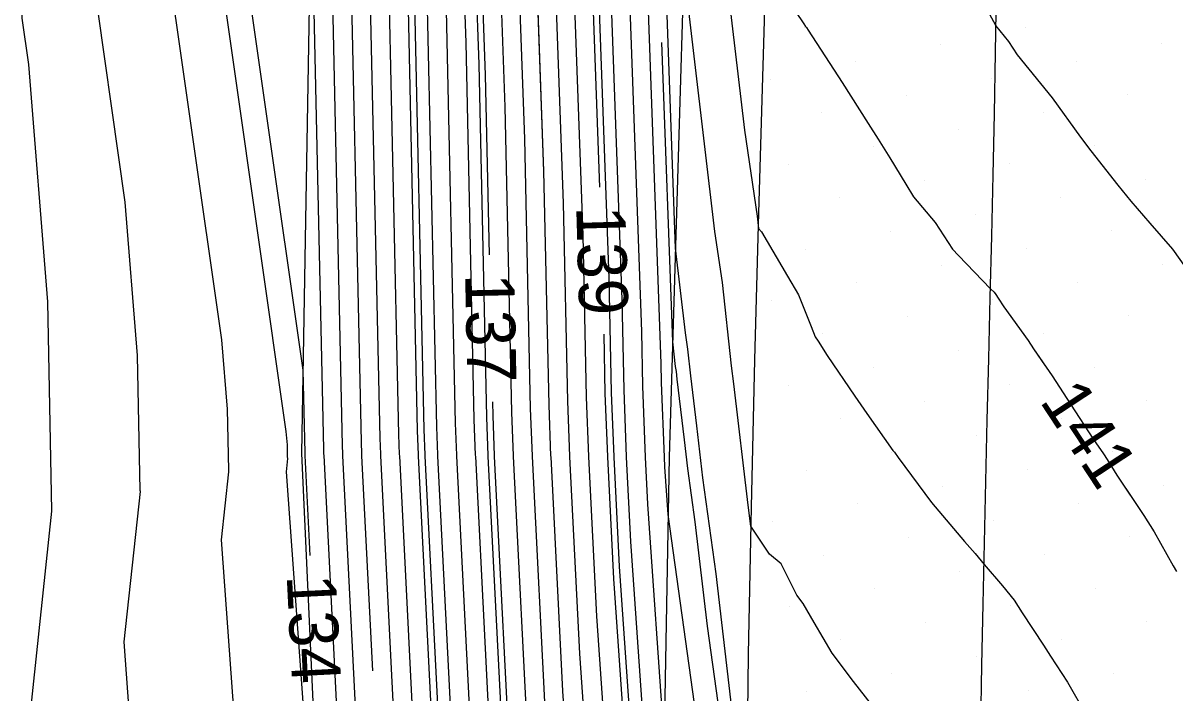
# Model space of a CAD drawing. Extents: x 2354170 to 2357230, y 866100 to 868290.
# Drawn here: x 2355300.7 to 2355347.67, y 866823.02 to 866850.34 of the extents above; entities that cross this region are included whole.
import ezdxf

# ---------------------------------------------------------------- set-up
doc = ezdxf.new("R2010")
doc.units = 0
for name, color, linetype in [('Default', 7, 'Continuous'), ('DTM Contours Major', 7, 'Continuous'), ('DTM Contours Minor', 7, 'Continuous'), ('Exist DTM Breakline', 7, 'Continuous'), ('Exist DTM Scan Elevation Point', 7, 'Continuous'), ('Exist Roads EOP', 7, 'Continuous'), ('PH Exist DTM Breakline', 7, 'Continuous')]:
    doc.layers.add(name, color=color, linetype=linetype)

msp = doc.modelspace()

# ---------------------------------------------------------------- linework, layer by layer
at = {"layer": 'Default'}
for points in [[(2355314.534, 866780.114), (2355315.366, 866802.141), (2355315.326, 866802.726), (2355315.075, 866806.34), (2355313.746, 866832.699), (2355313.742, 866832.773), (2355313.729, 866833.118), (2355313.17, 866858.705), (2355313.125, 866859.974), (2355313.123, 866860.094), (2355311.797, 866884.106), (2355311.747, 866886.732), (2355311.744, 866886.787), (2355310.539, 866914.948), (2355310.469, 866916.136), (2355310.384, 866918.157), (2355310.553, 866944.12), (2355310.486, 866945.753), (2355310.149, 866974.855)], [(2355316.291, 866782.861), (2355317.001, 866801.636), (2355316.926, 866802.716), (2355316.463, 866809.388), (2355315.288, 866832.691), (2355315.285, 866832.757), (2355315.26, 866833.42), (2355314.764, 866856.088), (2355314.604, 866860.547), (2355314.598, 866860.967), (2355313.402, 866882.62), (2355313.303, 866887.832), (2355313.297, 866887.941), (2355312.199, 866913.576), (2355311.987, 866917.223), (2355311.909, 866919.081), (2355312.064, 866942.955), (2355311.908, 866946.753), (2355311.597, 866973.702)], [(2355317.17, 866784.234), (2355317.818, 866801.384), (2355317.726, 866802.711), (2355317.157, 866810.912), (2355316.059, 866832.688), (2355316.056, 866832.749), (2355316.025, 866833.571), (2355315.562, 866854.779), (2355315.344, 866860.833), (2355315.335, 866861.404), (2355314.205, 866881.877), (2355314.081, 866888.382), (2355314.073, 866888.518), (2355313.03, 866912.89), (2355312.746, 866917.766), (2355312.671, 866919.543), (2355312.819, 866942.373), (2355312.619, 866947.253), (2355312.32, 866973.126)], [(2355313.768, 866971.973), (2355314.042, 866948.253), (2355314.331, 866941.208), (2355314.196, 866920.468), (2355314.264, 866918.853), (2355314.691, 866911.519), (2355315.626, 866889.672), (2355315.637, 866889.481), (2355315.81, 866880.391), (2355316.81, 866862.277), (2355316.824, 866861.405), (2355317.156, 866852.161), (2355317.556, 866833.873), (2355317.599, 866832.733), (2355317.601, 866832.68), (2355318.545, 866813.96), (2355319.326, 866802.701), (2355319.453, 866800.879), (2355318.927, 866786.98)], [(2355314.491, 866971.397), (2355314.753, 866948.753), (2355315.086, 866940.626), (2355314.958, 866920.93), (2355315.023, 866919.397), (2355315.521, 866910.833), (2355316.402, 866890.249), (2355316.415, 866890.031), (2355316.613, 866879.648), (2355317.547, 866862.714), (2355317.564, 866861.691), (2355317.953, 866850.852), (2355318.321, 866834.024), (2355318.37, 866832.725), (2355318.372, 866832.677), (2355319.239, 866815.484), (2355320.126, 866802.696), (2355320.27, 866800.627), (2355319.806, 866788.354)], [(2355315.215, 866970.82), (2355315.464, 866949.253), (2355315.842, 866940.043), (2355315.721, 866921.392), (2355315.782, 866919.94), (2355316.352, 866910.147), (2355317.179, 866890.826), (2355317.193, 866890.581), (2355317.415, 866878.905), (2355318.285, 866863.15), (2355318.304, 866861.978), (2355318.75, 866849.544), (2355319.086, 866834.175), (2355319.141, 866832.717), (2355319.143, 866832.673), (2355319.933, 866817.008), (2355320.926, 866802.691), (2355321.087, 866800.374), (2355320.685, 866789.727)], [(2355312.002, 866778.745), (2355310.684, 866801.987), (2355309.966, 866804.612), (2355310.439, 866806.582), (2355308.794, 866829.267), (2355309.091, 866832.042), (2355309.086, 866832.105), (2355309.037, 866834.598), (2355308.81, 866837.427), (2355306.31, 866854.92), (2355306.396, 866859.875), (2355306.818, 866864.418), (2355307.429, 866881.422), (2355307.373, 866884.079), (2355307.29, 866886.856), (2355305.322, 866904.034), (2355304.196, 866915.896), (2355304.017, 866917.511), (2355303.554, 866920.951), (2355304.751, 866941.831), (2355303.506, 866948.884), (2355300.826, 866968.848)], [(2355313.655, 866778.741), (2355314.549, 866802.394), (2355314.526, 866802.731), (2355314.381, 866804.816), (2355312.975, 866832.703), (2355312.971, 866832.781), (2355312.964, 866832.967), (2355312.466, 866855.75), (2355311.959, 866859.299), (2355311.967, 866859.758), (2355312.006, 866860.179), (2355312.144, 866864.024), (2355310.995, 866884.849), (2355310.969, 866886.182), (2355310.968, 866886.21), (2355309.75, 866914.667), (2355309.663, 866915.42), (2355309.645, 866915.615), (2355309.411, 866917.733), (2355309.387, 866917.911), (2355309.654, 866922.566), (2355309.797, 866944.703), (2355309.774, 866945.253), (2355309.639, 866956.988)], [(2355302.912, 866784.32), (2355302.044, 866799.627), (2355299.414, 866809.231), (2355299.439, 866809.478), (2355299.975, 866814.273), (2355301.029, 866818.656), (2355300.863, 866820.941), (2355301.879, 866830.433), (2355301.878, 866830.446), (2355301.709, 866838.973), (2355300.932, 866848.646), (2355300.661, 866850.541), (2355300.825, 866859.991), (2355301.631, 866868.656), (2355301.778, 866872.77), (2355301.608, 866880.907), (2355301.352, 866889.416), (2355300.981, 866892.649), (2355298.747, 866916.177), (2355298.624, 866917.288), (2355297.722, 866923.99), (2355298.501, 866937.583), (2355295.585, 866954.093)], [(2355329.422, 866785.562), (2355329.222, 866791.515), (2355328.672, 866796.344), (2355328.279, 866799.634), (2355327.993, 866801.843), (2355327.727, 866803.96), (2355327.553, 866805.48), (2355327.428, 866806.614), (2355326.678, 866812.001), (2355325.486, 866829.2), (2355325.312, 866832.644), (2355325.311, 866832.653), (2355325.208, 866835.383), (2355325.128, 866839.074), (2355324.223, 866864.267), (2355324.185, 866866.643), (2355323.836, 866872.961), (2355323.417, 866894.98), (2355323.39, 866895.442), (2355322.995, 866904.661), (2355321.853, 866924.288), (2355321.82, 866925.089), (2355321.886, 866935.383), (2355321.153, 866953.252)], [(2355325.924, 866785.443), (2355325.957, 866797.966), (2355325.99, 866798.859), (2355325.727, 866802.661), (2355324.098, 866826.152), (2355323.77, 866832.651), (2355323.769, 866832.669), (2355323.678, 866835.081), (2355323.533, 866841.691), (2355322.743, 866863.695), (2355322.71, 866865.77), (2355322.231, 866874.447), (2355321.861, 866893.88), (2355321.837, 866894.288), (2355321.334, 866906.033), (2355320.336, 866923.201), (2355320.295, 866924.165), (2355320.375, 866936.548), (2355319.731, 866952.252)], [(2355325.015, 866772.415), (2355325.078, 866796.593), (2355325.173, 866799.112), (2355324.927, 866802.666), (2355323.404, 866824.628), (2355322.999, 866832.655), (2355322.998, 866832.677), (2355322.913, 866834.93), (2355322.736, 866843), (2355322.003, 866863.408), (2355321.972, 866865.333), (2355321.428, 866875.19), (2355321.083, 866893.331), (2355321.061, 866893.711), (2355320.504, 866906.719), (2355319.577, 866922.658), (2355319.533, 866923.703), (2355319.62, 866937.131), (2355319.02, 866951.752)], [(2355307.547, 866779.939), (2355306.364, 866800.807), (2355304.516, 866807.555), (2355305.734, 866812.619), (2355304.828, 866825.104), (2355305.485, 866831.238), (2355305.482, 866831.276), (2355305.373, 866836.786), (2355304.871, 866843.037), (2355303.486, 866852.73), (2355303.611, 866859.933), (2355304.224, 866866.537), (2355304.604, 866877.096), (2355304.491, 866882.493), (2355304.321, 866888.136), (2355303.152, 866898.342), (2355301.471, 866916.037), (2355301.321, 866917.399), (2355300.638, 866922.47), (2355301.626, 866939.707), (2355299.546, 866951.489)], [(2355317.597, 866950.752), (2355318.108, 866938.296), (2355318.008, 866922.779), (2355318.059, 866921.571), (2355318.843, 866908.09), (2355319.508, 866892.557), (2355319.527, 866892.231), (2355319.823, 866876.676), (2355320.497, 866864.46), (2355320.524, 866862.836), (2355321.142, 866845.617), (2355321.382, 866834.628), (2355321.455, 866832.693), (2355321.457, 866832.662), (2355322.016, 866821.58), (2355323.326, 866802.676), (2355323.539, 866799.617), (2355323.321, 866793.847), (2355323.266, 866772.876)], [(2355316.886, 866950.253), (2355317.353, 866938.878), (2355317.246, 866922.316), (2355317.3, 866921.027), (2355318.012, 866908.776), (2355318.731, 866891.98), (2355318.749, 866891.681), (2355319.02, 866877.419), (2355319.76, 866864.024), (2355319.784, 866862.55), (2355320.345, 866846.926), (2355320.617, 866834.477), (2355320.684, 866832.701), (2355320.686, 866832.666), (2355321.321, 866820.056), (2355322.526, 866802.681), (2355322.721, 866799.869), (2355322.442, 866792.473), (2355322.391, 866773.107)], [(2355324.213, 866843.647), (2355323.483, 866863.981), (2355323.447, 866866.207), (2355323.033, 866873.704), (2355322.639, 866894.43), (2355322.613, 866894.865), (2355322.165, 866905.347), (2355321.095, 866923.745), (2355321.057, 866924.627), (2355321.131, 866935.966), (2355320.819, 866943.57)], [(2355316.542, 866940.816), (2355316.597, 866939.461), (2355316.483, 866921.854), (2355316.541, 866920.484), (2355317.182, 866909.462), (2355317.955, 866891.403), (2355317.971, 866891.131), (2355318.218, 866878.162), (2355319.022, 866863.587), (2355319.044, 866862.264), (2355319.548, 866848.235), (2355319.708, 866840.89)], [(2355312.41, 866828.624), (2355312.204, 866832.706), (2355312.2, 866832.789), (2355312.199, 866832.816), (2355312.125, 866836.181), (2355309.134, 866857.11), (2355309.182, 866859.817), (2355309.412, 866862.299), (2355310.227, 866884.971), (2355310.192, 866885.592), (2355310.191, 866885.632), (2355310.191, 866885.633), (2355310.155, 866886.483), (2355307.493, 866909.727), (2355306.92, 866915.756), (2355306.714, 866917.622), (2355306.471, 866919.431), (2355306.971, 866928.156)], [(2355314.959, 866823.927), (2355314.517, 866832.695), (2355314.514, 866832.765), (2355314.495, 866833.269), (2355313.967, 866857.396), (2355313.864, 866860.26), (2355313.86, 866860.531), (2355312.6, 866883.363), (2355312.525, 866887.282), (2355312.521, 866887.364), (2355311.369, 866914.262), (2355311.228, 866916.679), (2355311.147, 866918.619), (2355311.181, 866923.841)], [(2355323.631, 866809.809), (2355322.71, 866823.104), (2355322.228, 866832.658), (2355322.226, 866832.685), (2355322.147, 866834.779), (2355321.939, 866844.309), (2355321.264, 866863.122), (2355321.235, 866864.897), (2355320.626, 866875.933), (2355320.305, 866892.781), (2355320.284, 866893.134), (2355319.673, 866907.404), (2355319.539, 866909.712)], [(2355318.103, 866808.803), (2355317.851, 866812.436), (2355316.83, 866832.684), (2355316.827, 866832.741), (2355316.79, 866833.722), (2355316.359, 866853.47), (2355316.084, 866861.119), (2355316.072, 866861.84), (2355315.008, 866881.134), (2355314.859, 866888.931), (2355314.85, 866889.095), (2355314.01, 866908.709)], [(2355329.227, 866814.368), (2355327.008, 866830.308), (2355326.874, 866832.248), (2355326.854, 866832.636), (2355326.854, 866832.637), (2355326.739, 866835.685), (2355326.722, 866836.456), (2355325.703, 866864.839)], [(2355329.858, 866820.175), (2355328.964, 866827.882), (2355328.422, 866831.804), (2355328.173, 866833.912), (2355327.927, 866835.959), (2355327.809, 866837.044), (2355327.71, 866837.715), (2355327.304, 866841.156), (2355326.443, 866865.125)], [(2355332.522, 866791.169), (2355331.742, 866792.195), (2355330.996, 866793.015), (2355330.308, 866793.862), (2355330.212, 866794.706), (2355329.548, 866800.264), (2355329.447, 866801.047), (2355328.919, 866805.237), (2355328.574, 866808.246), (2355328.328, 866810.491), (2355326.843, 866821.154), (2355326.18, 866830.724), (2355326.083, 866832.64), (2355326.083, 866832.645), (2355325.974, 866835.534), (2355325.925, 866837.765), (2355324.963, 866864.553)], [(2355327.983, 866864.008), (2355330.113, 866845.978), (2355330.632, 866842.467), (2355330.686, 866841.971), (2355330.816, 866841.83), (2355331.867, 866840.019), (2355332.317, 866839.266), (2355332.836, 866837.975), (2355333.002, 866837.547), (2355333.117, 866837.376), (2355333.485, 866836.788), (2355334.623, 866835.122), (2355335.107, 866834.422), (2355336.162, 866832.917), (2355336.229, 866832.847), (2355336.383, 866832.631), (2355337.749, 866830.786), (2355339.093, 866829.205), (2355339.52, 866828.706), (2355339.885, 866828.26), (2355340.641, 866827.39), (2355341.112, 866826.807), (2355341.434, 866826.291), (2355342.306, 866824.972), (2355342.598, 866824.522), (2355343.288, 866823.46), (2355344.029, 866822.155)], [(2355335.301, 866822.555), (2355334.564, 866823.487), (2355333.688, 866824.648), (2355332.964, 866825.9), (2355332.515, 866826.678), (2355332.257, 866827.015), (2355331.606, 866828.296), (2355331.142, 866828.68), (2355330.382, 866829.823), (2355330.262, 866830.689), (2355329.678, 866835.625), (2355329.589, 866836.37), (2355329.221, 866839.756), (2355328.912, 866841.846), (2355327.643, 866852.582)], [(2355331.513, 866851.829), (2355332.534, 866850.316), (2355332.61, 866850.204), (2355332.64, 866850.156), (2355332.708, 866850.05), (2355334.099, 866847.923), (2355335.166, 866846.248), (2355335.566, 866845.61), (2355336.042, 866844.846), (2355336.697, 866843.766), (2355337.002, 866843.25), (2355337.892, 866842.205), (2355338.596, 866841.127), (2355338.843, 866840.858), (2355340.146, 866839.51), (2355340.294, 866839.362), (2355340.364, 866839.268), (2355340.458, 866839.12), (2355340.698, 866838.768), (2355341.682, 866837.398), (2355341.901, 866837.061), (2355342.376, 866836.369)], [(2355348.803, 866839.401), (2355347.583, 866841.118), (2355346.658, 866842.187), (2355345.88, 866843.075), (2355345.356, 866843.726), (2355344.247, 866845.138), (2355343.832, 866845.688), (2355342.679, 866847.299), (2355341.254, 866849.051), (2355340.889, 866849.595), (2355340.37, 866850.245), (2355339.639, 866851.568)], [(2355327.846, 866780.351), (2355327.304, 866796.482), (2355327.133, 866797.982), (2355327.011, 866799.004), (2355326.54, 866802.64), (2355326.535, 866802.683), (2355326.531, 866802.714), (2355326.529, 866802.737), (2355326.513, 866802.847), (2355324.792, 866827.676), (2355324.541, 866832.647), (2355324.54, 866832.661), (2355324.443, 866835.232), (2355324.39, 866837.65)], [(2355319.839, 866834.891), (2355319.852, 866834.326), (2355319.913, 866832.709), (2355319.915, 866832.669), (2355320.627, 866818.532), (2355321.726, 866802.686), (2355321.904, 866800.122), (2355321.563, 866791.1), (2355321.517, 866773.337), (2355321.694, 866767.616), (2355323.737, 866752.092), (2355322.982, 866741.477), (2355322.473, 866736.715), (2355322.653, 866735.162)], [(2355345.671, 866831.356), (2355346.396, 866830.263), (2355346.828, 866829.593), (2355347.591, 866828.213), (2355347.735, 866827.974)]]:
    msp.add_lwpolyline(points, dxfattribs=at)
at = {"layer": 'DTM Contours Major'}
for points in [[(2355314.959, 866823.927), (2355314.517, 866832.695), (2355314.514, 866832.765), (2355314.495, 866833.269), (2355313.967, 866857.396), (2355313.864, 866860.26), (2355313.86, 866860.531), (2355312.6, 866883.363), (2355312.525, 866887.282), (2355312.521, 866887.364), (2355311.369, 866914.262), (2355311.228, 866916.679), (2355311.147, 866918.619), (2355311.181, 866923.841)], [(2355329.827, 866816.953), (2355328.603, 866825.744), (2355328.109, 866830.007), (2355327.809, 866832.175), (2355327.671, 866833.342), (2355327.373, 866835.822), (2355327.339, 866836.14), (2355327.31, 866836.337), (2355327.19, 866837.348), (2355326.752, 866849.55)]]:
    msp.add_lwpolyline(points, dxfattribs=at)
at = {"layer": 'DTM Contours Minor'}
for points in [[(2355326.092, 866812.767), (2355325.023, 866828.184), (2355324.798, 866832.646), (2355324.797, 866832.659), (2355324.698, 866835.282), (2355324.596, 866839.946), (2355323.73, 866864.076), (2355323.693, 866866.352), (2355323.301, 866873.456), (2355322.899, 866894.614), (2355322.872, 866895.058), (2355322.441, 866905.118), (2355321.347, 866923.926), (2355321.311, 866924.781), (2355321.383, 866935.772), (2355320.679, 866952.919), (2355320.521, 866966.594), (2355320.429, 866968.306), (2355320.428, 866968.431), (2355319.621, 866983.444), (2355319.125, 866996.392), (2355318.505, 867008.614), (2355318.526, 867012.584)], [(2355315.242, 866979.053), (2355315.645, 866971.554), (2355315.647, 866971.365), (2355315.697, 866970.436), (2355315.938, 866949.586), (2355316.345, 866939.655), (2355316.229, 866921.7), (2355316.288, 866920.303), (2355316.905, 866909.69), (2355317.696, 866891.211), (2355317.712, 866890.948), (2355317.95, 866878.41), (2355318.776, 866863.441), (2355318.797, 866862.168), (2355319.282, 866848.671), (2355319.596, 866834.276), (2355319.655, 866832.712), (2355319.657, 866832.671), (2355320.396, 866818.024), (2355321.46, 866802.688), (2355321.632, 866800.206), (2355321.27, 866790.642), (2355321.241, 866779.218)], [(2355312.977, 866810.814), (2355311.437, 866832.043), (2355311.495, 866832.579), (2355311.489, 866832.657), (2355311.48, 866833.14), (2355311.436, 866833.688), (2355308.193, 866856.38), (2355308.253, 866859.836), (2355308.548, 866863.005), (2355309.313, 866884.306), (2355309.295, 866885.136), (2355309.269, 866886.003), (2355306.769, 866907.83), (2355306.012, 866915.802), (2355305.815, 866917.585), (2355305.498, 866919.937), (2355306.835, 866943.247), (2355306.146, 866947.148), (2355303.034, 866970.33)], [(2355314.895, 866894.262), (2355315.108, 866889.287), (2355315.119, 866889.115), (2355315.275, 866880.887), (2355316.318, 866861.986), (2355316.331, 866861.214), (2355316.625, 866853.034), (2355317.045, 866833.773), (2355317.084, 866832.738), (2355317.087, 866832.683), (2355318.083, 866812.944), (2355318.793, 866802.704), (2355318.908, 866801.047), (2355318.342, 866786.065), (2355318.311, 866774.182), (2355318.633, 866763.754), (2355320.027, 866753.158), (2355319.512, 866745.912), (2355318.085, 866732.561), (2355320.151, 866714.721), (2355320.138, 866714.631), (2355319.962, 866707.392), (2355320.351, 866694.691)], [(2355324.14, 866772.646), (2355324.199, 866795.22), (2355324.356, 866799.364), (2355324.127, 866802.671), (2355322.71, 866823.104), (2355322.228, 866832.658), (2355322.226, 866832.685), (2355322.147, 866834.779), (2355321.939, 866844.309), (2355321.313, 866861.75)], [(2355331.513, 866851.829), (2355332.534, 866850.316), (2355332.61, 866850.204), (2355332.64, 866850.156), (2355332.708, 866850.05), (2355334.099, 866847.923), (2355335.166, 866846.248), (2355335.566, 866845.61), (2355336.042, 866844.846), (2355336.697, 866843.766), (2355337.002, 866843.25), (2355337.892, 866842.205), (2355338.596, 866841.127), (2355338.843, 866840.858), (2355340.146, 866839.51), (2355340.294, 866839.362), (2355340.364, 866839.268), (2355340.458, 866839.12), (2355340.698, 866838.768), (2355341.682, 866837.398), (2355341.901, 866837.061), (2355342.656, 866835.96), (2355343.406, 866834.806), (2355344.351, 866833.354), (2355344.753, 866832.779), (2355344.91, 866832.547), (2355345.302, 866831.911), (2355346.396, 866830.263), (2355346.828, 866829.593), (2355347.591, 866828.213), (2355347.735, 866827.974)]]:
    msp.add_lwpolyline(points, dxfattribs=at)
at = {"layer": 'Exist DTM Breakline'}
msp.add_lwpolyline([(2355339.753, 866821.653), (2355339.798, 866824.153), (2355339.849, 866826.652), (2355339.905, 866829.152), (2355339.962, 866831.651), (2355340.018, 866834.15), (2355340.077, 866836.65), (2355340.137, 866839.149), (2355340.198, 866841.648), (2355340.259, 866844.148), (2355340.311, 866846.647), (2355340.352, 866849.147), (2355340.393, 866851.646)], dxfattribs=at)
at = {"layer": 'Exist DTM Scan Elevation Point'}
for p, q in [((2355332.569, 866850.142), (2355332.569, 866850.142)), ((2355341.583, 866850.173), (2355341.583, 866850.173)), ((2355338.119, 866849.468), (2355338.119, 866849.468)), ((2355347.133, 866849.5), (2355347.133, 866849.5)), ((2355334.654, 866848.762), (2355334.654, 866848.762)), ((2355343.668, 866848.794), (2355343.668, 866848.794)), ((2355331.19, 866848.057), (2355331.19, 866848.057)), ((2355340.204, 866848.089), (2355340.204, 866848.089)), ((2355336.739, 866847.383), (2355336.739, 866847.383)), ((2355345.753, 866847.415), (2355345.753, 866847.415)), ((2355333.275, 866846.677), (2355333.275, 866846.677)), ((2355342.289, 866846.709), (2355342.289, 866846.709)), ((2355338.824, 866846.004), (2355338.824, 866846.004)), ((2355335.36, 866845.298), (2355335.36, 866845.298)), ((2355344.374, 866845.33), (2355344.374, 866845.33)), ((2355331.895, 866844.592), (2355331.895, 866844.592)), ((2355340.909, 866844.624), (2355340.909, 866844.624)), ((2355337.445, 866843.919), (2355337.445, 866843.919)), ((2355346.459, 866843.95), (2355346.459, 866843.95)), ((2355333.98, 866843.213), (2355333.98, 866843.213)), ((2355342.994, 866843.245), (2355342.994, 866843.245)), ((2355339.53, 866842.539), (2355339.53, 866842.539)), ((2355336.065, 866841.834), (2355336.065, 866841.834)), ((2355345.079, 866841.865), (2355345.079, 866841.865)), ((2355332.601, 866841.128), (2355332.601, 866841.128)), ((2355341.615, 866841.16), (2355341.615, 866841.16)), ((2355338.15, 866840.454), (2355338.15, 866840.454)), ((2355347.164, 866840.486), (2355347.164, 866840.486)), ((2355334.686, 866839.749), (2355334.686, 866839.749)), ((2355343.7, 866839.78), (2355343.7, 866839.78)), ((2355331.222, 866839.043), (2355331.222, 866839.043)), ((2355340.235, 866839.075), (2355340.235, 866839.075)), ((2355345.785, 866838.401), (2355345.785, 866838.401)), ((2355336.771, 866838.369), (2355336.771, 866838.369)), ((2355333.307, 866837.664), (2355333.307, 866837.664)), ((2355342.32, 866837.695), (2355342.32, 866837.695)), ((2355338.856, 866836.99), (2355338.856, 866836.99)), ((2355335.392, 866836.284), (2355335.392, 866836.284)), ((2355344.405, 866836.316), (2355344.405, 866836.316)), ((2355331.927, 866835.579), (2355331.927, 866835.579)), ((2355340.941, 866835.61), (2355340.941, 866835.61)), ((2355337.477, 866834.905), (2355337.477, 866834.905)), ((2355346.49, 866834.936), (2355346.49, 866834.936)), ((2355334.012, 866834.199), (2355334.012, 866834.199)), ((2355343.026, 866834.231), (2355343.026, 866834.231)), ((2355339.562, 866833.525), (2355339.562, 866833.525)), ((2355336.097, 866832.82), (2355336.097, 866832.82)), ((2355345.111, 866832.851), (2355345.111, 866832.851)), ((2355332.633, 866832.114), (2355332.633, 866832.114)), ((2355341.647, 866832.146), (2355341.647, 866832.146)), ((2355338.182, 866831.44), (2355338.182, 866831.44)), ((2355347.196, 866831.472), (2355347.196, 866831.472)), ((2355334.718, 866830.735), (2355334.718, 866830.735)), ((2355343.732, 866830.766), (2355343.732, 866830.766)), ((2355331.253, 866830.029), (2355331.253, 866830.029)), ((2355340.267, 866830.061), (2355340.267, 866830.061)), ((2355336.803, 866829.355), (2355336.803, 866829.355)), ((2355345.816, 866829.387), (2355345.816, 866829.387)), ((2355333.338, 866828.65), (2355333.338, 866828.65)), ((2355342.352, 866828.681), (2355342.352, 866828.681)), ((2355338.888, 866827.976), (2355338.888, 866827.976)), ((2355335.423, 866827.27), (2355335.423, 866827.27)), ((2355344.437, 866827.302), (2355344.437, 866827.302)), ((2355331.959, 866826.565), (2355331.959, 866826.565)), ((2355340.973, 866826.596), (2355340.973, 866826.596)), ((2355337.508, 866825.891), (2355337.508, 866825.891)), ((2355346.522, 866825.923), (2355346.522, 866825.923)), ((2355334.044, 866825.185), (2355334.044, 866825.185)), ((2355343.058, 866825.217), (2355343.058, 866825.217)), ((2355339.593, 866824.511), (2355339.593, 866824.511)), ((2355345.143, 866823.838), (2355345.143, 866823.838)), ((2355336.129, 866823.806), (2355336.129, 866823.806)), ((2355332.664, 866823.1), (2355332.664, 866823.1)), ((2355341.678, 866823.132), (2355341.678, 866823.132))]:
    msp.add_line(p, q, dxfattribs=at)
at = {"layer": 'Exist Roads EOP'}
msp.add_lwpolyline([(2355330.344, 866788.61), (2355330.303, 866794.61), (2355330.245, 866800.609), (2355330.2, 866806.609), (2355330.186, 866812.609), (2355330.211, 866818.609), (2355330.283, 866824.609), (2355330.397, 866830.607), (2355330.541, 866836.606), (2355330.703, 866842.604), (2355330.876, 866848.601), (2355331.051, 866854.598)], dxfattribs=at)
at = {"layer": 'PH Exist DTM Breakline'}
for points in [[(2355330.739, 867042.516), (2355330.409, 867021.456), (2355330.077, 866992.331), (2355329.715, 866959.271), (2355329.332, 866929.644), (2355329.051, 866898.962), (2355328.035, 866865.741), (2355327.05, 866832.635), (2355326.439, 866798.721), (2355325.414, 866772.31), (2355325.362, 866751.624)], [(2355312.051, 866755.45), (2355311.832, 866775.89), (2355313.435, 866802.738), (2355312.066, 866832.79), (2355312.536, 866859.747), (2355310.168, 866885.615), (2355309.705, 866917.745), (2355309.413, 866944.999), (2355309.983, 866975.251), (2355310.233, 866999.689)]]:
    msp.add_lwpolyline(points, dxfattribs=at)

# ---------------------------------------------------------------- texts
at = {"layer": 'Default'}
for s, rotation, p in [('139', 271.69, (2355323.255, 866842.863)), ('137', 271.2518, (2355318.725, 866840.112)), ('141', 303.3212, (2355342.122, 866834.93)), ('134', 272.8869, (2355311.449, 866827.818))]:
    msp.add_text(s, height=2, rotation=rotation, dxfattribs=at).set_placement(p)

doc.saveas('drawing.dxf')
